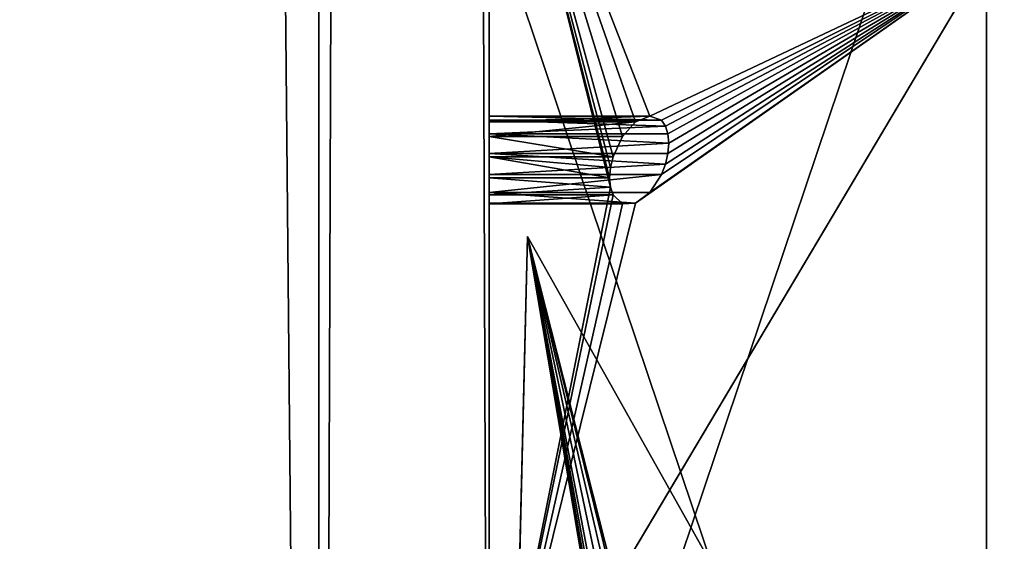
# Model space of a CAD drawing. Extents: x 5.2 to 19.2, y -23 to 23.
# Tile 611 of 656: x 18.572 to 19.226, y -15.275 to -14.928. Entities that reach past the tile are written whole.
import ezdxf

# ---------------------------------------------------------------- set-up
doc = ezdxf.new("R2010")
doc.units = 0
doc.header["$MEASUREMENT"] = 0
doc.layers.get('0').update_dxf_attribs({"linetype": 'CONTINUOUS'})

# ---------------------------------------------------------------- blocks, each defined once
blk = doc.blocks.new('LUXORA_OVAL_LED_37W_STL')
at = {"color": 0}
for p, q in [((18.88355, -16.04331, 4.18098), (18.88355, 16.04331, 4.18098)), ((18.88355, 16.04331, 4.14161), (18.88355, -16.04331, 4.14161)), ((18.88355, -16.04331, 4.18098), (18.88355, 16.04331, 4.18098)), ((18.88355, 16.04331, 4.14161), (18.88355, -16.04331, 4.14161)), ((18.88355, -16.04331, 0.83452), (18.88355, 16.04331, 0.83452)), ((18.88355, 16.04331, 0.79515), (18.88355, -16.04331, 0.79515)), ((18.88355, -16.04331, 0.83452), (18.88355, 16.04331, 0.83452)), ((18.88355, 16.04331, 0.79515), (18.88355, -16.04331, 0.79515)), ((18.88355, -13.90425, 4.45113), (18.88355, -15.44256, 0.82709)), ((18.88355, -13.90425, 4.45113), (18.88355, -15.44256, 0.82709)), ((18.88355, -15.66399, 0.51943), (18.88355, -14.12568, 4.14347)), ((18.88355, -15.66399, 0.51943), (18.88355, -14.12568, 4.14347)), ((19.21391, -15.83257, 1.12989), (19.21391, -14.68191, 3.84067)), ((19.21391, -15.83257, 1.12989), (19.21391, -14.68191, 3.84067)), ((18.88355, -14.71776, 0.51943), (18.88355, -15.44256, 0.82709)), ((18.88355, -14.71776, 0.51943), (18.88355, -15.44256, 0.82709)), ((18.88355, -14.85049, 4.45113), (18.88355, -16.3888, 0.82709)), ((18.88355, -14.85049, 4.45113), (18.88355, -16.3888, 0.82709)), ((18.88355, -15.44256, 0.82709), (19.21391, -14.88633, 1.12989)), ((18.88355, -15.44256, 0.82709), (19.21391, -14.88633, 1.12989)), ((18.88355, -14.99611, 0.79625), (18.88355, -14.9922, 0.80983)), ((18.88355, -14.9922, 0.80983), (18.88355, -14.99504, 0.82367)), ((18.88355, -14.9922, 0.80983), (18.88355, -14.99504, 0.82367)), ((18.88355, -14.9922, 0.80983), (18.99016, -14.9922, 0.80983)), ((18.88355, -14.99611, 0.79625), (18.88355, -14.9922, 0.80983)), ((18.88355, -14.9922, 0.80983), (18.99016, -14.9922, 0.80983)), ((18.99016, -14.9922, 0.80983), (18.98081, -14.99611, 0.79625)), ((18.99016, -14.9922, 0.80983), (18.98081, -14.99611, 0.79625)), ((18.9979, -14.99504, 0.82367), (18.99016, -14.9922, 0.80983)), ((18.9979, -14.99504, 0.82367), (18.99016, -14.9922, 0.80983)), ((18.88355, -14.99504, 0.82367), (18.88355, -15.004, 0.8346)), ((18.88355, -14.99504, 0.82367), (18.88355, -15.004, 0.8346)), ((18.88355, -14.99504, 0.82367), (19.00059, -14.99886, 0.82968)), ((18.88355, -14.99504, 0.82367), (19.00059, -14.99886, 0.82968)), ((18.88355, -14.99504, 0.82367), (18.9979, -14.99504, 0.82367)), ((18.88355, -14.99504, 0.82367), (18.9979, -14.99504, 0.82367)), ((18.88355, -15.00589, 0.78604), (18.88355, -14.99611, 0.79625)), ((18.88355, -14.99611, 0.79625), (18.98081, -14.99611, 0.79625)), ((18.88355, -15.00589, 0.78604), (18.88355, -14.99611, 0.79625)), ((18.88355, -14.99611, 0.79625), (18.98081, -14.99611, 0.79625)), ((18.88355, -15.004, 0.8346), (19.00059, -14.99886, 0.82968)), ((18.88355, -15.004, 0.8346), (19.00059, -14.99886, 0.82968)), ((18.98081, -14.99611, 0.79625), (18.97201, -15.00589, 0.78604)), ((18.98081, -14.99611, 0.79625), (18.97201, -15.00589, 0.78604)), ((19.00059, -14.99886, 0.82968), (18.9979, -14.99504, 0.82367)), ((19.00059, -14.99886, 0.82968), (18.9979, -14.99504, 0.82367)), ((19.00228, -15.004, 0.8346), (19.00059, -14.99886, 0.82968)), ((19.00228, -15.004, 0.8346), (19.00059, -14.99886, 0.82968)), ((18.88355, -15.004, 0.8346), (18.88355, -15.01701, 0.84013)), ((19.00285, -15.01017, 0.83816), (18.88355, -15.004, 0.8346)), ((18.88355, -15.004, 0.8346), (19.00228, -15.004, 0.8346)), ((19.00285, -15.01017, 0.83816), (18.88355, -15.004, 0.8346)), ((18.88355, -15.004, 0.8346), (18.88355, -15.01701, 0.84013)), ((18.88355, -15.004, 0.8346), (19.00228, -15.004, 0.8346)), ((18.88355, -15.01929, 0.78155), (18.88355, -15.00589, 0.78604)), ((18.88355, -15.00589, 0.78604), (18.97201, -15.00589, 0.78604)), ((18.88355, -15.01929, 0.78155), (18.88355, -15.00589, 0.78604)), ((18.88355, -15.00589, 0.78604), (18.97201, -15.00589, 0.78604)), ((18.97201, -15.00589, 0.78604), (18.96577, -15.01929, 0.78155)), ((18.97201, -15.00589, 0.78604), (18.96577, -15.01929, 0.78155)), ((19.00285, -15.01017, 0.83816), (19.00228, -15.004, 0.8346)), ((19.00285, -15.01017, 0.83816), (19.00228, -15.004, 0.8346)), ((19.00285, -15.01017, 0.83816), (18.88355, -15.01701, 0.84013)), ((19.00285, -15.01017, 0.83816), (18.88355, -15.01701, 0.84013)), ((19.00228, -15.01701, 0.84013), (19.00285, -15.01017, 0.83816)), ((19.00228, -15.01701, 0.84013), (19.00285, -15.01017, 0.83816)), ((18.88355, -15.01701, 0.84013), (18.88355, -15.03109, 0.83897)), ((19.00228, -15.01701, 0.84013), (18.88355, -15.01701, 0.84013)), ((19.00228, -15.01701, 0.84013), (18.88355, -15.01701, 0.84013)), ((19.00059, -15.02412, 0.8404), (18.88355, -15.01701, 0.84013)), ((19.00059, -15.02412, 0.8404), (18.88355, -15.01701, 0.84013)), ((18.88355, -15.01701, 0.84013), (18.88355, -15.03109, 0.83897)), ((19.00059, -15.02412, 0.8404), (19.00228, -15.01701, 0.84013)), ((19.00059, -15.02412, 0.8404), (19.00228, -15.01701, 0.84013)), ((18.88355, -15.03324, 0.78379), (18.88355, -15.01929, 0.78155)), ((18.88355, -15.01929, 0.78155), (18.96577, -15.01929, 0.78155)), ((18.96352, -15.03324, 0.78379), (18.88355, -15.01929, 0.78155)), ((18.88355, -15.03324, 0.78379), (18.88355, -15.01929, 0.78155)), ((18.96352, -15.03324, 0.78379), (18.88355, -15.01929, 0.78155)), ((18.96409, -15.0264, 0.78182), (18.88355, -15.01929, 0.78155)), ((18.96409, -15.0264, 0.78182), (18.88355, -15.01929, 0.78155)), ((18.88355, -15.01929, 0.78155), (18.96577, -15.01929, 0.78155)), ((19.00059, -15.02412, 0.8404), (18.88355, -15.03109, 0.83897)), ((19.00059, -15.02412, 0.8404), (18.88355, -15.03109, 0.83897)), ((18.96577, -15.01929, 0.78155), (18.96409, -15.0264, 0.78182)), ((18.96577, -15.01929, 0.78155), (18.96409, -15.0264, 0.78182)), ((18.9979, -15.03109, 0.83897), (19.00059, -15.02412, 0.8404)), ((18.9979, -15.03109, 0.83897), (19.00059, -15.02412, 0.8404)), ((18.88355, -15.03109, 0.83897), (18.88355, -15.04303, 0.8314)), ((18.88355, -15.03109, 0.83897), (18.88355, -15.04303, 0.8314)), ((18.9979, -15.03109, 0.83897), (18.88355, -15.03109, 0.83897)), ((18.9979, -15.03109, 0.83897), (18.88355, -15.03109, 0.83897)), ((18.96409, -15.0264, 0.78182), (18.96352, -15.03324, 0.78379)), ((18.96409, -15.0264, 0.78182), (18.96352, -15.03324, 0.78379)), ((18.99016, -15.04303, 0.8314), (18.9979, -15.03109, 0.83897)), ((18.99016, -15.04303, 0.8314), (18.9979, -15.03109, 0.83897)), ((18.88355, -15.04455, 0.79227), (18.88355, -15.03324, 0.78379)), ((18.96409, -15.03941, 0.78735), (18.88355, -15.03324, 0.78379)), ((18.88355, -15.04455, 0.79227), (18.88355, -15.03324, 0.78379)), ((18.96409, -15.03941, 0.78735), (18.88355, -15.03324, 0.78379)), ((18.96352, -15.03324, 0.78379), (18.88355, -15.03324, 0.78379)), ((18.96352, -15.03324, 0.78379), (18.88355, -15.03324, 0.78379)), ((18.96352, -15.03324, 0.78379), (18.96409, -15.03941, 0.78735)), ((18.96352, -15.03324, 0.78379), (18.96409, -15.03941, 0.78735)), ((18.96409, -15.03941, 0.78735), (18.88355, -15.04455, 0.79227)), ((18.96409, -15.03941, 0.78735), (18.88355, -15.04455, 0.79227)), ((18.88355, -15.04303, 0.8314), (18.88355, -15.05008, 0.81915)), ((18.99016, -15.04303, 0.8314), (18.88355, -15.04303, 0.8314)), ((18.88355, -15.04303, 0.8314), (18.88355, -15.05008, 0.81915)), ((18.99016, -15.04303, 0.8314), (18.88355, -15.04303, 0.8314)), ((18.88355, -15.05063, 0.80503), (18.88355, -15.04455, 0.79227)), ((18.96577, -15.04455, 0.79227), (18.88355, -15.04455, 0.79227)), ((18.88355, -15.05063, 0.80503), (18.88355, -15.04455, 0.79227)), ((18.96577, -15.04455, 0.79227), (18.88355, -15.04455, 0.79227)), ((18.96409, -15.03941, 0.78735), (18.96577, -15.04455, 0.79227)), ((18.96409, -15.03941, 0.78735), (18.96577, -15.04455, 0.79227)), ((18.96577, -15.04455, 0.79227), (18.97201, -15.05063, 0.80503)), ((18.96577, -15.04455, 0.79227), (18.97201, -15.05063, 0.80503)), ((18.98081, -15.05008, 0.81915), (18.99016, -15.04303, 0.8314)), ((18.98081, -15.05008, 0.81915), (18.99016, -15.04303, 0.8314)), ((18.88355, -15.05008, 0.81915), (18.88355, -15.05063, 0.80503)), ((18.98081, -15.05008, 0.81915), (18.88355, -15.05008, 0.81915)), ((18.88355, -15.05008, 0.81915), (18.88355, -15.05063, 0.80503)), ((18.98081, -15.05008, 0.81915), (18.88355, -15.05008, 0.81915)), ((18.97201, -15.05063, 0.80503), (18.88355, -15.05063, 0.80503)), ((18.97201, -15.05063, 0.80503), (18.88355, -15.05063, 0.80503)), ((18.97201, -15.05063, 0.80503), (18.98081, -15.05008, 0.81915)), ((18.97201, -15.05063, 0.80503), (18.98081, -15.05008, 0.81915)), ((18.87183, -16.6101, 0.51943), (18.90886, -15.07223, 4.14347)), ((18.87183, -16.6101, 0.51943), (18.90886, -15.07223, 4.14347)), ((18.89142, -15.79683, 4.45113), (18.90886, -15.07223, 4.14347)), ((18.89142, -15.79683, 4.45113), (18.90886, -15.07223, 4.14347)), ((18.90886, -15.07223, 4.14347), (19.22573, -15.63626, 3.84067)), ((18.90886, -15.07223, 4.14347), (19.22573, -15.63626, 3.84067))]:
    blk.add_line(p, q, dxfattribs=at)
mesh = blk.add_polyface(dxfattribs=at)
corners = [(5.68976, -17.26589, 4.18098), (5.57647, 16.04331, 4.18098), (5.57647, -16.04331, 4.18098), (5.68976, 17.26589, 4.18098), (6.02576, -18.44684, 4.18098), (6.02576, 18.44684, 4.18098), (6.57305, -19.54595, 4.18098), (6.57305, 19.54595, 4.18098), (7.15127, -16.04331, 4.18098), (7.31298, -20.52577, 4.18098), (7.26225, -17.09924, 4.18098), (7.59035, -18.10902, 4.18098), (8.22035, -21.35295, 4.18098), (8.12122, -19.02851, 4.18098), (8.83167, -19.81755, 4.18098), (9.26427, -21.99931, 4.18098), (9.69064, -20.44162, 4.18098), (10.40918, -22.44286, 4.18098), (10.66059, -20.87348, 4.18098), (11.6161, -22.66847, 4.18098), (11.69914, -21.09423, 4.18098), (12.84392, -22.66847, 4.18098), (12.76088, -21.09423, 4.18098), (13.79943, -20.87348, 4.18098), (14.05084, -22.44286, 4.18098), (14.76938, -20.44162, 4.18098), (15.19575, -21.99931, 4.18098), (15.62835, -19.81755, 4.18098), (16.23966, -21.35295, 4.18098), (16.3388, -19.02851, 4.18098), (17.14704, -20.52577, 4.18098), (16.86967, -18.10902, 4.18098), (17.19777, -17.09924, 4.18098), (17.88697, -19.54595, 4.18098), (17.30875, -16.04331, 4.18098), (17.30875, 16.04331, 4.18098), (7.15127, 16.04331, 4.18098), (7.31298, 20.52577, 4.18098), (7.26225, 17.09924, 4.18098), (7.59035, 18.10902, 4.18098), (8.22035, 21.35295, 4.18098), (8.12122, 19.02851, 4.18098), (8.83167, 19.81755, 4.18098), (9.26427, 21.99931, 4.18098), (9.69064, 20.44162, 4.18098), (10.40918, 22.44286, 4.18098), (10.66059, 20.87348, 4.18098), (11.6161, 22.66847, 4.18098), (11.69914, 21.09423, 4.18098), (12.84392, 22.66847, 4.18098), (12.76088, 21.09423, 4.18098), (13.79943, 20.87348, 4.18098), (14.05084, 22.44286, 4.18098), (14.76938, 20.44162, 4.18098), (15.19575, 21.99931, 4.18098), (15.62835, 19.81755, 4.18098), (16.23966, 21.35295, 4.18098), (16.3388, 19.02851, 4.18098), (17.14704, 20.52577, 4.18098), (16.86967, 18.10902, 4.18098), (17.19777, 17.09924, 4.18098), (17.88697, 19.54595, 4.18098), (18.43425, -18.44684, 4.18098), (18.43425, 18.44684, 4.18098), (18.77026, -17.26589, 4.18098), (18.77026, 17.26589, 4.18098), (18.88355, -16.04331, 4.18098), (18.88355, 16.04331, 4.18098)]
mesh.append_faces([[corners[k] for k in face] for face in [(0, 1, 2), (65, 66, 67)]], dxfattribs={"vtx0": -1, "color": 0})
mesh.append_faces([[corners[k] for k in face] for face in [(1, 0, 3), (3, 4, 5), (5, 6, 7), (8, 9, 10), (10, 9, 11), (11, 12, 13), (13, 12, 14), (14, 15, 16), (16, 17, 18), (18, 19, 20), (20, 21, 22), (22, 21, 23), (23, 24, 25), (25, 26, 27), (27, 28, 29), (29, 30, 31), (31, 30, 32), (32, 33, 34), (34, 33, 35), (7, 36, 37), (36, 7, 8), (37, 39, 40), (40, 42, 43), (43, 44, 45), (45, 46, 47), (47, 48, 49), (49, 51, 52), (52, 53, 54), (54, 55, 56), (56, 57, 58), (58, 60, 61), (61, 62, 63), (63, 64, 65)]], dxfattribs={"vtx0": -1, "vtx1": -1, "color": 0})
mesh.append_faces([[corners[k] for k in face] for face in [(7, 6, 8), (61, 35, 33)]], dxfattribs={"vtx0": -1, "vtx1": -1, "vtx2": -1, "color": 0})
mesh.append_faces([[corners[k] for k in face] for face in [(3, 0, 4), (5, 4, 6), (8, 6, 9), (11, 9, 12), (14, 12, 15), (16, 15, 17), (18, 17, 19), (20, 19, 21), (23, 21, 24), (25, 24, 26), (27, 26, 28), (29, 28, 30), (32, 30, 33), (37, 36, 38), (37, 38, 39), (40, 39, 41), (40, 41, 42), (43, 42, 44), (45, 44, 46), (47, 46, 48), (49, 48, 50), (49, 50, 51), (52, 51, 53), (54, 53, 55), (56, 55, 57), (58, 57, 59), (58, 59, 60), (61, 60, 35), (61, 33, 62), (63, 62, 64), (65, 64, 66)]], dxfattribs={"vtx0": -1, "vtx2": -1, "color": 0})
mesh = blk.add_polyface(dxfattribs=at)
corners = [(5.68976, 17.26589, 4.14161), (5.57647, -16.04331, 4.14161), (5.57647, 16.04331, 4.14161), (5.68976, -17.26589, 4.14161), (6.02576, 18.44684, 4.14161), (6.02576, -18.44684, 4.14161), (6.57305, 19.54595, 4.14161), (6.57305, -19.54595, 4.14161), (7.15127, 16.04331, 4.14161), (7.31298, 20.52577, 4.14161), (7.26225, 17.09924, 4.14161), (7.59035, 18.10902, 4.14161), (8.22035, 21.35295, 4.14161), (8.12122, 19.02851, 4.14161), (8.83167, 19.81755, 4.14161), (9.26427, 21.99931, 4.14161), (9.69064, 20.44162, 4.14161), (10.40918, 22.44286, 4.14161), (10.66059, 20.87348, 4.14161), (11.6161, 22.66847, 4.14161), (11.69914, 21.09423, 4.14161), (12.84392, 22.66847, 4.14161), (12.76088, 21.09423, 4.14161), (13.79943, 20.87348, 4.14161), (14.05084, 22.44286, 4.14161), (14.76938, 20.44162, 4.14161), (15.19575, 21.99931, 4.14161), (15.62835, 19.81755, 4.14161), (16.23966, 21.35295, 4.14161), (16.3388, 19.02851, 4.14161), (17.14704, 20.52577, 4.14161), (16.86967, 18.10902, 4.14161), (17.19777, 17.09924, 4.14161), (17.88697, 19.54595, 4.14161), (17.30875, 16.04331, 4.14161), (17.30875, -16.04331, 4.14161), (7.15127, -16.04331, 4.14161), (7.31298, -20.52577, 4.14161), (7.26225, -17.09924, 4.14161), (7.59035, -18.10902, 4.14161), (8.22035, -21.35295, 4.14161), (8.12122, -19.02851, 4.14161), (8.83167, -19.81755, 4.14161), (9.26427, -21.99931, 4.14161), (9.69064, -20.44162, 4.14161), (10.40918, -22.44286, 4.14161), (10.66059, -20.87348, 4.14161), (11.6161, -22.66847, 4.14161), (11.69914, -21.09423, 4.14161), (12.84392, -22.66847, 4.14161), (12.76088, -21.09423, 4.14161), (13.79943, -20.87348, 4.14161), (14.05084, -22.44286, 4.14161), (14.76938, -20.44162, 4.14161), (15.19575, -21.99931, 4.14161), (15.62835, -19.81755, 4.14161), (16.23966, -21.35295, 4.14161), (16.3388, -19.02851, 4.14161), (17.14704, -20.52577, 4.14161), (16.86967, -18.10902, 4.14161), (17.19777, -17.09924, 4.14161), (17.88697, -19.54595, 4.14161), (18.43425, 18.44684, 4.14161), (18.43425, -18.44684, 4.14161), (18.77026, 17.26589, 4.14161), (18.77026, -17.26589, 4.14161), (18.88355, 16.04331, 4.14161), (18.88355, -16.04331, 4.14161)]
mesh.append_faces([[corners[k] for k in face] for face in [(0, 1, 2), (65, 66, 67)]], dxfattribs={"vtx0": -1, "color": 0})
mesh.append_faces([[corners[k] for k in face] for face in [(1, 0, 3), (3, 4, 5), (5, 6, 7), (8, 9, 10), (10, 9, 11), (11, 12, 13), (13, 12, 14), (14, 15, 16), (16, 17, 18), (18, 19, 20), (20, 21, 22), (22, 21, 23), (23, 24, 25), (25, 26, 27), (27, 28, 29), (29, 30, 31), (31, 30, 32), (32, 33, 34), (34, 33, 35), (7, 36, 37), (36, 7, 8), (37, 39, 40), (40, 42, 43), (43, 44, 45), (45, 46, 47), (47, 48, 49), (49, 51, 52), (52, 53, 54), (54, 55, 56), (56, 57, 58), (58, 60, 61), (61, 62, 63), (63, 64, 65)]], dxfattribs={"vtx0": -1, "vtx1": -1, "color": 0})
mesh.append_faces([[corners[k] for k in face] for face in [(7, 6, 8), (61, 35, 33)]], dxfattribs={"vtx0": -1, "vtx1": -1, "vtx2": -1, "color": 0})
mesh.append_faces([[corners[k] for k in face] for face in [(3, 0, 4), (5, 4, 6), (8, 6, 9), (11, 9, 12), (14, 12, 15), (16, 15, 17), (18, 17, 19), (20, 19, 21), (23, 21, 24), (25, 24, 26), (27, 26, 28), (29, 28, 30), (32, 30, 33), (37, 36, 38), (37, 38, 39), (40, 39, 41), (40, 41, 42), (43, 42, 44), (45, 44, 46), (47, 46, 48), (49, 48, 50), (49, 50, 51), (52, 51, 53), (54, 53, 55), (56, 55, 57), (58, 57, 59), (58, 59, 60), (61, 60, 35), (61, 33, 62), (63, 62, 64), (65, 64, 66)]], dxfattribs={"vtx0": -1, "vtx2": -1, "color": 0})
mesh = blk.add_polyface(dxfattribs=at)
corners = [(5.68976, -17.26589, 0.83452), (5.57647, 16.04331, 0.83452), (5.57647, -16.04331, 0.83452), (5.68976, 17.26589, 0.83452), (6.02576, -18.44684, 0.83452), (6.02576, 18.44684, 0.83452), (6.57305, -19.54595, 0.83452), (6.57305, 19.54595, 0.83452), (7.15127, -16.04331, 0.83452), (7.31298, -20.52577, 0.83452), (7.26225, -17.09924, 0.83452), (7.59035, -18.10902, 0.83452), (8.22035, -21.35295, 0.83452), (8.12122, -19.02851, 0.83452), (8.83167, -19.81755, 0.83452), (9.26427, -21.99931, 0.83452), (9.69064, -20.44162, 0.83452), (10.40918, -22.44286, 0.83452), (10.66059, -20.87348, 0.83452), (11.6161, -22.66847, 0.83452), (11.69914, -21.09423, 0.83452), (12.84392, -22.66847, 0.83452), (12.76088, -21.09423, 0.83452), (13.79943, -20.87348, 0.83452), (14.05084, -22.44286, 0.83452), (14.76938, -20.44162, 0.83452), (15.19575, -21.99931, 0.83452), (15.62835, -19.81755, 0.83452), (16.23966, -21.35295, 0.83452), (16.3388, -19.02851, 0.83452), (17.14704, -20.52577, 0.83452), (16.86967, -18.10902, 0.83452), (17.19777, -17.09924, 0.83452), (17.88697, -19.54595, 0.83452), (17.30875, -16.04331, 0.83452), (17.30875, 16.04331, 0.83452), (7.15127, 16.04331, 0.83452), (7.31298, 20.52577, 0.83452), (7.26225, 17.09924, 0.83452), (7.59035, 18.10902, 0.83452), (8.22035, 21.35295, 0.83452), (8.12122, 19.02851, 0.83452), (8.83167, 19.81755, 0.83452), (9.26427, 21.99931, 0.83452), (9.69064, 20.44162, 0.83452), (10.40918, 22.44286, 0.83452), (10.66059, 20.87348, 0.83452), (11.6161, 22.66847, 0.83452), (11.69914, 21.09423, 0.83452), (12.84392, 22.66847, 0.83452), (12.76088, 21.09423, 0.83452), (13.79943, 20.87348, 0.83452), (14.05084, 22.44286, 0.83452), (14.76938, 20.44162, 0.83452), (15.19575, 21.99931, 0.83452), (15.62835, 19.81755, 0.83452), (16.23966, 21.35295, 0.83452), (16.3388, 19.02851, 0.83452), (17.14704, 20.52577, 0.83452), (16.86967, 18.10902, 0.83452), (17.19777, 17.09924, 0.83452), (17.88697, 19.54595, 0.83452), (18.43425, -18.44684, 0.83452), (18.43425, 18.44684, 0.83452), (18.77026, -17.26589, 0.83452), (18.77026, 17.26589, 0.83452), (18.88355, -16.04331, 0.83452), (18.88355, 16.04331, 0.83452)]
mesh.append_faces([[corners[k] for k in face] for face in [(0, 1, 2), (65, 66, 67)]], dxfattribs={"vtx0": -1, "color": 0})
mesh.append_faces([[corners[k] for k in face] for face in [(1, 0, 3), (3, 4, 5), (5, 6, 7), (8, 9, 10), (10, 9, 11), (11, 12, 13), (13, 12, 14), (14, 15, 16), (16, 17, 18), (18, 19, 20), (20, 21, 22), (22, 21, 23), (23, 24, 25), (25, 26, 27), (27, 28, 29), (29, 30, 31), (31, 30, 32), (32, 33, 34), (34, 33, 35), (7, 36, 37), (36, 7, 8), (37, 39, 40), (40, 42, 43), (43, 44, 45), (45, 46, 47), (47, 48, 49), (49, 51, 52), (52, 53, 54), (54, 55, 56), (56, 57, 58), (58, 60, 61), (61, 62, 63), (63, 64, 65)]], dxfattribs={"vtx0": -1, "vtx1": -1, "color": 0})
mesh.append_faces([[corners[k] for k in face] for face in [(7, 6, 8), (61, 35, 33)]], dxfattribs={"vtx0": -1, "vtx1": -1, "vtx2": -1, "color": 0})
mesh.append_faces([[corners[k] for k in face] for face in [(3, 0, 4), (5, 4, 6), (8, 6, 9), (11, 9, 12), (14, 12, 15), (16, 15, 17), (18, 17, 19), (20, 19, 21), (23, 21, 24), (25, 24, 26), (27, 26, 28), (29, 28, 30), (32, 30, 33), (37, 36, 38), (37, 38, 39), (40, 39, 41), (40, 41, 42), (43, 42, 44), (45, 44, 46), (47, 46, 48), (49, 48, 50), (49, 50, 51), (52, 51, 53), (54, 53, 55), (56, 55, 57), (58, 57, 59), (58, 59, 60), (61, 60, 35), (61, 33, 62), (63, 62, 64), (65, 64, 66)]], dxfattribs={"vtx0": -1, "vtx2": -1, "color": 0})
mesh = blk.add_polyface(dxfattribs=at)
corners = [(5.68976, 17.26589, 0.79515), (5.57647, -16.04331, 0.79515), (5.57647, 16.04331, 0.79515), (5.68976, -17.26589, 0.79515), (6.02576, 18.44684, 0.79515), (6.02576, -18.44684, 0.79515), (6.57305, 19.54595, 0.79515), (6.57305, -19.54595, 0.79515), (7.15127, 16.04331, 0.79515), (7.31298, 20.52577, 0.79515), (7.26225, 17.09924, 0.79515), (7.59035, 18.10902, 0.79515), (8.22035, 21.35295, 0.79515), (8.12122, 19.02851, 0.79515), (8.83167, 19.81755, 0.79515), (9.26427, 21.99931, 0.79515), (9.69064, 20.44162, 0.79515), (10.40918, 22.44286, 0.79515), (10.66059, 20.87348, 0.79515), (11.6161, 22.66847, 0.79515), (11.69914, 21.09423, 0.79515), (12.84392, 22.66847, 0.79515), (12.76088, 21.09423, 0.79515), (13.79943, 20.87348, 0.79515), (14.05084, 22.44286, 0.79515), (14.76938, 20.44162, 0.79515), (15.19575, 21.99931, 0.79515), (15.62835, 19.81755, 0.79515), (16.23966, 21.35295, 0.79515), (16.3388, 19.02851, 0.79515), (17.14704, 20.52577, 0.79515), (16.86967, 18.10902, 0.79515), (17.19777, 17.09924, 0.79515), (17.88697, 19.54595, 0.79515), (17.30875, 16.04331, 0.79515), (17.30875, -16.04331, 0.79515), (7.15127, -16.04331, 0.79515), (7.31298, -20.52577, 0.79515), (7.26225, -17.09924, 0.79515), (7.59035, -18.10902, 0.79515), (8.22035, -21.35295, 0.79515), (8.12122, -19.02851, 0.79515), (8.83167, -19.81755, 0.79515), (9.26427, -21.99931, 0.79515), (9.69064, -20.44162, 0.79515), (10.40918, -22.44286, 0.79515), (10.66059, -20.87348, 0.79515), (11.6161, -22.66847, 0.79515), (11.69914, -21.09423, 0.79515), (12.84392, -22.66847, 0.79515), (12.76088, -21.09423, 0.79515), (13.79943, -20.87348, 0.79515), (14.05084, -22.44286, 0.79515), (14.76938, -20.44162, 0.79515), (15.19575, -21.99931, 0.79515), (15.62835, -19.81755, 0.79515), (16.23966, -21.35295, 0.79515), (16.3388, -19.02851, 0.79515), (17.14704, -20.52577, 0.79515), (16.86967, -18.10902, 0.79515), (17.19777, -17.09924, 0.79515), (17.88697, -19.54595, 0.79515), (18.43425, 18.44684, 0.79515), (18.43425, -18.44684, 0.79515), (18.77026, 17.26589, 0.79515), (18.77026, -17.26589, 0.79515), (18.88355, 16.04331, 0.79515), (18.88355, -16.04331, 0.79515)]
mesh.append_faces([[corners[k] for k in face] for face in [(0, 1, 2), (65, 66, 67)]], dxfattribs={"vtx0": -1, "color": 0})
mesh.append_faces([[corners[k] for k in face] for face in [(1, 0, 3), (3, 4, 5), (5, 6, 7), (8, 9, 10), (10, 9, 11), (11, 12, 13), (13, 12, 14), (14, 15, 16), (16, 17, 18), (18, 19, 20), (20, 21, 22), (22, 21, 23), (23, 24, 25), (25, 26, 27), (27, 28, 29), (29, 30, 31), (31, 30, 32), (32, 33, 34), (34, 33, 35), (7, 36, 37), (36, 7, 8), (37, 39, 40), (40, 42, 43), (43, 44, 45), (45, 46, 47), (47, 48, 49), (49, 51, 52), (52, 53, 54), (54, 55, 56), (56, 57, 58), (58, 60, 61), (61, 62, 63), (63, 64, 65)]], dxfattribs={"vtx0": -1, "vtx1": -1, "color": 0})
mesh.append_faces([[corners[k] for k in face] for face in [(7, 6, 8), (61, 35, 33)]], dxfattribs={"vtx0": -1, "vtx1": -1, "vtx2": -1, "color": 0})
mesh.append_faces([[corners[k] for k in face] for face in [(3, 0, 4), (5, 4, 6), (8, 6, 9), (11, 9, 12), (14, 12, 15), (16, 15, 17), (18, 17, 19), (20, 19, 21), (23, 21, 24), (25, 24, 26), (27, 26, 28), (29, 28, 30), (32, 30, 33), (37, 36, 38), (37, 38, 39), (40, 39, 41), (40, 41, 42), (43, 42, 44), (45, 44, 46), (47, 46, 48), (49, 48, 50), (49, 50, 51), (52, 51, 53), (54, 53, 55), (56, 55, 57), (58, 57, 59), (58, 59, 60), (61, 60, 35), (61, 33, 62), (63, 62, 64), (65, 64, 66)]], dxfattribs={"vtx0": -1, "vtx2": -1, "color": 0})
mesh = blk.add_polyface(dxfattribs=at)
corners = [(18.88355, 16.04331, 4.14161), (18.88355, -16.04331, 4.18098), (18.88355, -16.04331, 4.14161), (18.88355, 16.04331, 4.18098)]
mesh.append_faces([[corners[k] for k in face] for face in [(0, 1, 2), (1, 0, 3)]], dxfattribs={"vtx0": -1, "color": 0})
mesh = blk.add_polyface(dxfattribs=at)
corners = [(18.88355, 16.04331, 0.79515), (18.88355, -16.04331, 0.83452), (18.88355, -16.04331, 0.79515), (18.88355, 16.04331, 0.83452)]
mesh.append_faces([[corners[k] for k in face] for face in [(0, 1, 2), (1, 0, 3)]], dxfattribs={"vtx0": -1, "color": 0})
mesh = blk.add_polyface(dxfattribs=at)
corners = [(18.88355, -13.90425, 4.45113), (18.88355, -13.62868, 4.16776), (18.88355, -13.62923, 4.15364), (18.88355, -13.62163, 4.18001), (18.88355, -13.60969, 4.18758), (18.88355, -13.59561, 4.18873), (18.88355, -13.17945, 4.14347), (18.88355, -13.5826, 4.18321), (18.88355, -13.57364, 4.17228), (18.88355, -13.5708, 4.15843), (18.88355, -15.44256, 0.82709), (18.88355, -15.05008, 0.81915), (18.88355, -15.05063, 0.80503), (18.88355, -15.04303, 0.8314), (18.88355, -15.03109, 0.83897), (18.88355, -15.01701, 0.84013), (18.88355, -15.004, 0.8346), (18.88355, -14.99504, 0.82367), (18.88355, -14.9922, 0.80983), (18.88355, -14.71776, 0.51943), (18.88355, -13.62315, 4.14088), (18.88355, -13.61184, 4.1324), (18.88355, -13.59789, 4.13015), (18.88355, -13.58449, 4.13465), (18.88355, -13.57471, 4.14485), (18.88355, -15.04455, 0.79227), (18.88355, -15.03324, 0.78379), (18.88355, -15.01929, 0.78155), (18.88355, -15.00589, 0.78604), (18.88355, -14.99611, 0.79625)]
mesh.append_faces([[corners[k] for k in face] for face in [(1, 0, 3), (3, 0, 4), (4, 0, 5), (5, 6, 7), (7, 6, 8), (8, 6, 9), (11, 0, 13), (13, 0, 14), (14, 0, 15), (15, 0, 16), (16, 0, 17), (17, 0, 18), (19, 22, 6), (20, 0, 2), (10, 25, 19), (25, 10, 12)]], dxfattribs={"vtx0": -1, "vtx1": -1, "color": 0})
mesh.append_faces([[corners[k] for k in face] for face in [(18, 0, 19), (19, 0, 20)]], dxfattribs={"vtx0": -1, "vtx1": -1, "vtx2": -1, "color": 0})
mesh.append_faces([[corners[k] for k in face] for face in [(0, 1, 2), (5, 0, 6), (10, 11, 12), (11, 10, 0), (19, 20, 21), (19, 21, 22), (6, 22, 23), (6, 23, 24), (6, 24, 9), (19, 25, 26), (19, 26, 27), (19, 27, 28), (19, 28, 29), (19, 29, 18)]], dxfattribs={"vtx0": -1, "vtx2": -1, "color": 0})
mesh = blk.add_polyface(dxfattribs=at)
corners = [(19.21391, -14.88633, 1.12989), (18.88355, -13.90425, 4.45113), (18.88355, -15.44256, 0.82709), (19.21391, -13.73568, 3.84067)]
mesh.append_faces([[corners[k] for k in face] for face in [(0, 1, 2), (1, 0, 3)]], dxfattribs={"vtx0": -1, "color": 0})
mesh = blk.add_polyface(dxfattribs=at)
corners = [(18.88355, -15.66399, 0.51943), (19.21391, -14.68191, 3.84067), (19.21391, -15.83257, 1.12989), (18.88355, -14.12568, 4.14347)]
mesh.append_faces([[corners[k] for k in face] for face in [(0, 1, 2), (1, 0, 3)]], dxfattribs={"vtx0": -1, "color": 0})
mesh = blk.add_polyface(dxfattribs=at)
corners = [(18.88355, -14.85049, 4.45113), (18.88355, -14.57492, 4.16776), (18.88355, -14.57546, 4.15364), (18.88355, -14.56787, 4.18001), (18.88355, -14.55593, 4.18758), (18.88355, -14.54184, 4.18873), (18.88355, -14.12568, 4.14347), (18.88355, -14.52884, 4.18321), (18.88355, -14.51988, 4.17228), (18.88355, -14.51704, 4.15843), (18.88355, -16.3888, 0.82709), (18.88355, -15.99631, 0.81915), (18.88355, -15.99687, 0.80503), (18.88355, -15.98926, 0.8314), (18.88355, -15.97733, 0.83897), (18.88355, -15.96324, 0.84013), (18.88355, -15.95024, 0.8346), (18.88355, -15.94128, 0.82367), (18.88355, -15.93844, 0.80983), (18.88355, -15.66399, 0.51943), (18.88355, -14.56939, 4.14088), (18.88355, -14.55808, 4.1324), (18.88355, -14.54413, 4.13015), (18.88355, -14.53073, 4.13465), (18.88355, -14.52095, 4.14485), (18.88355, -15.99079, 0.79227), (18.88355, -15.97948, 0.78379), (18.88355, -15.96553, 0.78155), (18.88355, -15.95213, 0.78604), (18.88355, -15.94235, 0.79625)]
mesh.append_faces([[corners[k] for k in face] for face in [(1, 0, 3), (3, 0, 4), (4, 0, 5), (5, 6, 7), (7, 6, 8), (8, 6, 9), (11, 0, 13), (13, 0, 14), (14, 0, 15), (15, 0, 16), (16, 0, 17), (17, 0, 18), (19, 22, 6), (20, 0, 2), (10, 25, 19), (25, 10, 12)]], dxfattribs={"vtx0": -1, "vtx1": -1, "color": 0})
mesh.append_faces([[corners[k] for k in face] for face in [(18, 0, 19), (19, 0, 20)]], dxfattribs={"vtx0": -1, "vtx1": -1, "vtx2": -1, "color": 0})
mesh.append_faces([[corners[k] for k in face] for face in [(0, 1, 2), (5, 0, 6), (10, 11, 12), (11, 10, 0), (19, 20, 21), (19, 21, 22), (6, 22, 23), (6, 23, 24), (6, 24, 9), (19, 25, 26), (19, 26, 27), (19, 27, 28), (19, 28, 29), (19, 29, 18)]], dxfattribs={"vtx0": -1, "vtx2": -1, "color": 0})
mesh = blk.add_polyface(dxfattribs=at)
corners = [(19.21391, -15.83257, 1.12989), (18.88355, -14.85049, 4.45113), (18.88355, -16.3888, 0.82709), (19.21391, -14.68191, 3.84067)]
mesh.append_faces([[corners[k] for k in face] for face in [(0, 1, 2), (1, 0, 3)]], dxfattribs={"vtx0": -1, "color": 0})
mesh = blk.add_polyface(dxfattribs=at)
corners = [(18.88355, -15.44256, 0.82709), (18.96577, -15.04455, 0.79227), (18.97201, -15.05063, 0.80503), (18.96409, -15.03941, 0.78735), (18.88355, -14.71776, 0.51943), (18.96352, -15.03324, 0.78379), (18.96409, -15.0264, 0.78182), (18.96577, -15.01929, 0.78155), (18.97201, -15.00589, 0.78604), (18.98081, -14.99611, 0.79625), (18.99016, -14.9922, 0.80983), (19.21391, -14.88633, 1.12989), (18.98081, -15.05008, 0.81915), (18.99016, -15.04303, 0.8314), (18.9979, -15.03109, 0.83897), (19.00059, -15.02412, 0.8404), (19.00228, -15.01701, 0.84013), (19.00285, -15.01017, 0.83816), (19.00228, -15.004, 0.8346), (19.00059, -14.99886, 0.82968), (18.9979, -14.99504, 0.82367)]
mesh.append_faces([[corners[k] for k in face] for face in [(1, 0, 3), (3, 4, 5), (5, 4, 6), (6, 4, 7), (7, 4, 8), (8, 4, 9), (9, 4, 10), (0, 12, 11), (12, 0, 2)]], dxfattribs={"vtx0": -1, "vtx1": -1, "color": 0})
mesh.append_faces([[corners[k] for k in face] for face in [(0, 1, 2), (3, 0, 4), (10, 4, 11), (11, 12, 13), (11, 13, 14), (11, 14, 15), (11, 15, 16), (11, 16, 17), (11, 17, 18), (11, 18, 19), (11, 19, 20), (11, 20, 10)]], dxfattribs={"vtx0": -1, "vtx2": -1, "color": 0})
mesh = blk.add_polyface(dxfattribs=at)
corners = [(18.9979, -14.99504, 0.82367), (18.88355, -14.9922, 0.80983), (18.99016, -14.9922, 0.80983), (18.88355, -14.99504, 0.82367)]
mesh.append_faces([[corners[k] for k in face] for face in [(0, 1, 2), (1, 0, 3)]], dxfattribs={"vtx0": -1, "color": 0})
mesh = blk.add_polyface(dxfattribs=at)
corners = [(18.99016, -14.9922, 0.80983), (18.88355, -14.99611, 0.79625), (18.98081, -14.99611, 0.79625), (18.88355, -14.9922, 0.80983)]
mesh.append_faces([[corners[k] for k in face] for face in [(0, 1, 2), (1, 0, 3)]], dxfattribs={"vtx0": -1, "color": 0})
mesh = blk.add_polyface(dxfattribs=at)
corners = [(18.88355, -15.004, 0.8346), (18.88355, -14.99504, 0.82367), (19.00059, -14.99886, 0.82968)]
mesh.append_faces([[corners[k] for k in face] for face in [(0, 1, 2)]], dxfattribs={"color": 0})
mesh = blk.add_polyface(dxfattribs=at)
corners = [(19.00059, -14.99886, 0.82968), (18.88355, -14.99504, 0.82367), (18.9979, -14.99504, 0.82367)]
mesh.append_faces([[corners[k] for k in face] for face in [(0, 1, 2)]], dxfattribs={"color": 0})
mesh = blk.add_polyface(dxfattribs=at)
corners = [(18.98081, -14.99611, 0.79625), (18.88355, -15.00589, 0.78604), (18.97201, -15.00589, 0.78604), (18.88355, -14.99611, 0.79625)]
mesh.append_faces([[corners[k] for k in face] for face in [(0, 1, 2), (1, 0, 3)]], dxfattribs={"vtx0": -1, "color": 0})
mesh = blk.add_polyface(dxfattribs=at)
corners = [(19.00228, -15.004, 0.8346), (18.88355, -15.004, 0.8346), (19.00059, -14.99886, 0.82968)]
mesh.append_faces([[corners[k] for k in face] for face in [(0, 1, 2)]], dxfattribs={"color": 0})
mesh = blk.add_polyface(dxfattribs=at)
corners = [(19.00285, -15.01017, 0.83816), (18.88355, -15.004, 0.8346), (19.00228, -15.004, 0.8346)]
mesh.append_faces([[corners[k] for k in face] for face in [(0, 1, 2)]], dxfattribs={"color": 0})
mesh = blk.add_polyface(dxfattribs=at)
corners = [(19.00285, -15.01017, 0.83816), (18.88355, -15.01701, 0.84013), (18.88355, -15.004, 0.8346)]
mesh.append_faces([[corners[k] for k in face] for face in [(0, 1, 2)]], dxfattribs={"color": 0})
mesh = blk.add_polyface(dxfattribs=at)
corners = [(18.96577, -15.01929, 0.78155), (18.88355, -15.00589, 0.78604), (18.88355, -15.01929, 0.78155), (18.97201, -15.00589, 0.78604)]
mesh.append_faces([[corners[k] for k in face] for face in [(0, 1, 2), (1, 0, 3)]], dxfattribs={"vtx0": -1, "color": 0})
mesh = blk.add_polyface(dxfattribs=at)
corners = [(19.00285, -15.01017, 0.83816), (19.00228, -15.01701, 0.84013), (18.88355, -15.01701, 0.84013)]
mesh.append_faces([[corners[k] for k in face] for face in [(0, 1, 2)]], dxfattribs={"color": 0})
mesh = blk.add_polyface(dxfattribs=at)
corners = [(19.00228, -15.01701, 0.84013), (19.00059, -15.02412, 0.8404), (18.88355, -15.01701, 0.84013)]
mesh.append_faces([[corners[k] for k in face] for face in [(0, 1, 2)]], dxfattribs={"color": 0})
mesh = blk.add_polyface(dxfattribs=at)
corners = [(19.00059, -15.02412, 0.8404), (18.88355, -15.03109, 0.83897), (18.88355, -15.01701, 0.84013)]
mesh.append_faces([[corners[k] for k in face] for face in [(0, 1, 2)]], dxfattribs={"color": 0})
mesh = blk.add_polyface(dxfattribs=at)
corners = [(18.96352, -15.03324, 0.78379), (18.88355, -15.01929, 0.78155), (18.88355, -15.03324, 0.78379)]
mesh.append_faces([[corners[k] for k in face] for face in [(0, 1, 2)]], dxfattribs={"color": 0})
mesh = blk.add_polyface(dxfattribs=at)
corners = [(18.96409, -15.0264, 0.78182), (18.88355, -15.01929, 0.78155), (18.96352, -15.03324, 0.78379)]
mesh.append_faces([[corners[k] for k in face] for face in [(0, 1, 2)]], dxfattribs={"color": 0})
mesh = blk.add_polyface(dxfattribs=at)
corners = [(18.96577, -15.01929, 0.78155), (18.88355, -15.01929, 0.78155), (18.96409, -15.0264, 0.78182)]
mesh.append_faces([[corners[k] for k in face] for face in [(0, 1, 2)]], dxfattribs={"color": 0})
mesh = blk.add_polyface(dxfattribs=at)
corners = [(19.00059, -15.02412, 0.8404), (18.9979, -15.03109, 0.83897), (18.88355, -15.03109, 0.83897)]
mesh.append_faces([[corners[k] for k in face] for face in [(0, 1, 2)]], dxfattribs={"color": 0})
mesh = blk.add_polyface(dxfattribs=at)
corners = [(18.9979, -15.03109, 0.83897), (18.88355, -15.04303, 0.8314), (18.88355, -15.03109, 0.83897), (18.99016, -15.04303, 0.8314)]
mesh.append_faces([[corners[k] for k in face] for face in [(0, 1, 2), (1, 0, 3)]], dxfattribs={"vtx0": -1, "color": 0})
mesh = blk.add_polyface(dxfattribs=at)
corners = [(18.96409, -15.03941, 0.78735), (18.88355, -15.03324, 0.78379), (18.88355, -15.04455, 0.79227)]
mesh.append_faces([[corners[k] for k in face] for face in [(0, 1, 2)]], dxfattribs={"color": 0})
mesh = blk.add_polyface(dxfattribs=at)
corners = [(18.96409, -15.03941, 0.78735), (18.96352, -15.03324, 0.78379), (18.88355, -15.03324, 0.78379)]
mesh.append_faces([[corners[k] for k in face] for face in [(0, 1, 2)]], dxfattribs={"color": 0})
mesh = blk.add_polyface(dxfattribs=at)
corners = [(18.96577, -15.04455, 0.79227), (18.96409, -15.03941, 0.78735), (18.88355, -15.04455, 0.79227)]
mesh.append_faces([[corners[k] for k in face] for face in [(0, 1, 2)]], dxfattribs={"color": 0})
mesh = blk.add_polyface(dxfattribs=at)
corners = [(18.88355, -15.04303, 0.8314), (18.98081, -15.05008, 0.81915), (18.88355, -15.05008, 0.81915), (18.99016, -15.04303, 0.8314)]
mesh.append_faces([[corners[k] for k in face] for face in [(0, 1, 2), (1, 0, 3)]], dxfattribs={"vtx0": -1, "color": 0})
mesh = blk.add_polyface(dxfattribs=at)
corners = [(18.88355, -15.05063, 0.80503), (18.96577, -15.04455, 0.79227), (18.88355, -15.04455, 0.79227), (18.97201, -15.05063, 0.80503)]
mesh.append_faces([[corners[k] for k in face] for face in [(0, 1, 2), (1, 0, 3)]], dxfattribs={"vtx0": -1, "color": 0})
mesh = blk.add_polyface(dxfattribs=at)
corners = [(18.88355, -15.05008, 0.81915), (18.97201, -15.05063, 0.80503), (18.88355, -15.05063, 0.80503), (18.98081, -15.05008, 0.81915)]
mesh.append_faces([[corners[k] for k in face] for face in [(0, 1, 2), (1, 0, 3)]], dxfattribs={"vtx0": -1, "color": 0})
mesh = blk.add_polyface(dxfattribs=at)
corners = [(18.89142, -15.79683, 4.45113), (18.89805, -15.52134, 4.16776), (18.89804, -15.52189, 4.15364), (18.89822, -15.51429, 4.18001), (18.89851, -15.50236, 4.18758), (18.89885, -15.48828, 4.18873), (18.90886, -15.07223, 4.14347), (18.89916, -15.47527, 4.18321), (18.89937, -15.46632, 4.17228), (18.89944, -15.46347, 4.15843), (18.85439, -17.3347, 0.82709), (18.86383, -16.94232, 0.81915), (18.86382, -16.94287, 0.80503), (18.864, -16.93528, 0.8314), (18.86429, -16.92334, 0.83897), (18.86463, -16.90926, 0.84013), (18.86494, -16.89626, 0.8346), (18.86516, -16.88731, 0.82367), (18.86523, -16.88446, 0.80983), (18.87183, -16.6101, 0.51943), (18.89818, -15.51581, 4.14088), (18.89845, -15.5045, 4.1324), (18.89879, -15.49056, 4.13015), (18.89911, -15.47716, 4.13465), (18.89935, -15.46739, 4.14485), (18.86397, -16.9368, 0.79227), (18.86424, -16.92549, 0.78379), (18.86458, -16.91154, 0.78155), (18.8649, -16.89815, 0.78604), (18.86513, -16.88837, 0.79625)]
mesh.append_faces([[corners[k] for k in face] for face in [(1, 0, 3), (3, 0, 4), (4, 0, 5), (5, 6, 7), (7, 6, 8), (8, 6, 9), (11, 0, 13), (13, 0, 14), (14, 0, 15), (15, 0, 16), (16, 0, 17), (17, 0, 18), (19, 22, 6), (20, 0, 2), (10, 25, 19), (25, 10, 12)]], dxfattribs={"vtx0": -1, "vtx1": -1, "color": 0})
mesh.append_faces([[corners[k] for k in face] for face in [(18, 0, 19), (19, 0, 20)]], dxfattribs={"vtx0": -1, "vtx1": -1, "vtx2": -1, "color": 0})
mesh.append_faces([[corners[k] for k in face] for face in [(0, 1, 2), (5, 0, 6), (10, 11, 12), (11, 10, 0), (19, 20, 21), (19, 21, 22), (6, 22, 23), (6, 23, 24), (6, 24, 9), (19, 25, 26), (19, 26, 27), (19, 27, 28), (19, 28, 29), (19, 29, 18)]], dxfattribs={"vtx0": -1, "vtx2": -1, "color": 0})
mesh = blk.add_polyface(dxfattribs=at)
corners = [(18.87183, -16.6101, 0.51943), (19.22573, -15.63626, 3.84067), (19.19804, -16.78658, 1.12989), (18.90886, -15.07223, 4.14347)]
mesh.append_faces([[corners[k] for k in face] for face in [(0, 1, 2), (1, 0, 3)]], dxfattribs={"vtx0": -1, "color": 0})
mesh = blk.add_polyface(dxfattribs=at)
corners = [(19.22573, -15.63626, 3.84067), (19.01519, -15.51863, 4.14088), (19.0088, -15.52455, 4.15364), (19.017, -15.51353, 4.13595), (19.01771, -15.50738, 4.1324), (19.01731, -15.50052, 4.13043), (19.0158, -15.49337, 4.13015), (18.90886, -15.07223, 4.14347), (19.00988, -15.47983, 4.13465), (19.00132, -15.46984, 4.14485), (18.99207, -15.4657, 4.15843), (18.89142, -15.79683, 4.45113), (18.97936, -15.49021, 4.18873), (18.98087, -15.49736, 4.18901), (18.98339, -15.5044, 4.18758), (18.99085, -15.51652, 4.18001), (19.00002, -15.52379, 4.16776), (18.97895, -15.48336, 4.18676), (18.97967, -15.47721, 4.18321), (18.98148, -15.47211, 4.17829), (18.98426, -15.46836, 4.17228)]
mesh.append_faces([[corners[k] for k in face] for face in [(1, 0, 3), (3, 0, 4), (4, 0, 5), (5, 0, 6), (6, 7, 8), (8, 7, 9), (9, 7, 10), (11, 12, 7), (12, 11, 13), (13, 11, 14), (14, 11, 15), (15, 11, 16), (16, 0, 2)]], dxfattribs={"vtx0": -1, "vtx1": -1, "color": 0})
mesh.append_faces([[corners[k] for k in face] for face in [(0, 1, 2), (6, 0, 7), (16, 11, 0), (7, 12, 17), (7, 17, 18), (7, 18, 19), (7, 19, 20), (7, 20, 10)]], dxfattribs={"vtx0": -1, "vtx2": -1, "color": 0})

msp = doc.modelspace()

# ---------------------------------------------------------------- block references
at = {"color": 0}
msp.add_blockref('LUXORA_OVAL_LED_37W_STL', (0, 0), dxfattribs=at)

doc.saveas('drawing.dxf')
